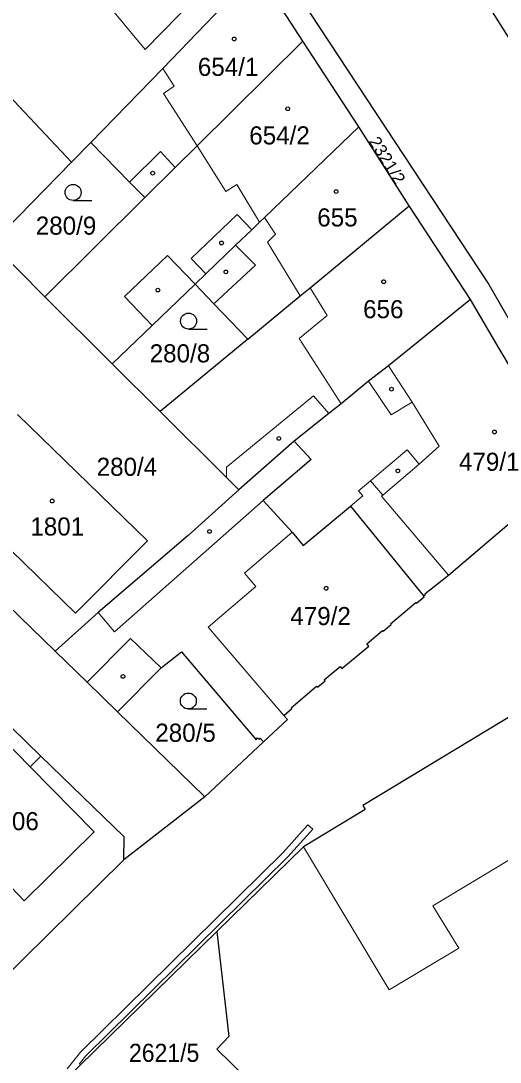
# Model space of a CAD drawing. Extents: x -679733 to -673243, y -1075091 to -1066557.
# Drawn here: x -676064.9 to -676019.9, y -1072172.5 to -1072074.7 of the extents above; entities that cross this region are included whole.
import ezdxf

# ---------------------------------------------------------------- set-up
doc = ezdxf.new("R2010")
doc.units = 0
doc.header["$LTSCALE"] = 0.68
for name, color, linetype, lineweight in [('1', 7, 'Continuous', 25), ('13', 7, 'Continuous', 13), ('3', 7, 'Continuous', 25), ('4', 7, 'Continuous', 13), ('5', 7, 'Continuous', 25)]:
    doc.layers.add(name, color=color, linetype=linetype, lineweight=lineweight)
doc.layers.add('2', color=7, linetype='Continuous')

msp = doc.modelspace()

# ---------------------------------------------------------------- linework, layer by layer
at = {"layer": '1'}
for p, q in [((-676038.41, -1072076.58), (-676042.73, -1072069.92)), ((-676033.17, -1072084.65), (-676038.41, -1072076.58)), ((-676022.66, -1072100.85), (-676028.42, -1072092.05)), ((-676043.59, -1072104.59), (-676051.82, -1072111.39)), ((-676051.82, -1072111.39), (-676056.33, -1072106.9)), ((-676063.03, -1072143.78), (-676079.34, -1072127.98)), ((-676055.85, -1072139.6), (-676047.63, -1072147.58)), ((-676067.32, -1072165.41), (-676055.23, -1072153.53)), ((-676060.88, -1072174.31), (-676046.51, -1072160.26))]:
    msp.add_line(p, q, dxfattribs=at)
for points in [[(-676051.66, -1072055.61), (-676041.29, -1072068.57), (-676020.94, -1072099.46), (-676011.5, -1072115.85), (-676002.04, -1072130.35)], [(-676012.81, -1072086.13), (-676014.27, -1072083.86), (-676025.75, -1072065.64)], [(-676058.36, -1072086.12), (-676051.59, -1072079.17), (-676042.73, -1072069.92)], [(-676070.96, -1072076.48), (-676060.16, -1072087.97), (-676058.36, -1072086.12)], [(-676053.28, -1072091.29), (-676050.42, -1072088.45), (-676048.35, -1072086.43), (-676038.41, -1072076.58)], [(-676048.54, -1072099.42), (-676047.55, -1072098.46), (-676044.74, -1072095.76), (-676043.22, -1072094.3), (-676042.5, -1072093.61), (-676042.04, -1072093.17), (-676033.17, -1072084.65)], [(-676043.59, -1072104.59), (-676038.66, -1072100.52), (-676037.73, -1072099.75), (-676028.42, -1072092.05), (-676033.17, -1072084.65)], [(-676078.37, -1072084.88), (-676076.96, -1072086.29), (-676067.64, -1072095.61), (-676060.16, -1072087.97)], [(-676058.36, -1072086.12), (-676054.7, -1072089.85), (-676053.28, -1072091.29)], [(-676053.28, -1072091.29), (-676062.66, -1072100.6), (-676056.33, -1072106.9)], [(-676062.66, -1072100.6), (-676067.64, -1072095.61), (-676074.17, -1072103)], [(-676056.33, -1072106.9), (-676052.58, -1072103.3), (-676048.54, -1072099.42)], [(-676048.54, -1072099.42), (-676046.78, -1072101.26), (-676043.59, -1072104.59)], [(-676022.66, -1072100.85), (-676030.36, -1072107.08), (-676032.25, -1072108.52), (-676034.83, -1072110.68), (-676035.97, -1072111.58), (-676039.23, -1072114.17), (-676044.43, -1072118.76)], [(-676013.15, -1072116.89), (-676019.98, -1072105.48), (-676022.66, -1072100.85)], [(-676071.92, -1072118.56), (-676059.78, -1072130.34), (-676053.03, -1072123.54), (-676065.23, -1072111.67)], [(-676051.82, -1072111.39), (-676045.59, -1072117.6), (-676044.43, -1072118.76)], [(-676083.25, -1072112.89), (-676072.98, -1072122.98), (-676061.71, -1072133.91)], [(-676039.23, -1072114.17), (-676037.64, -1072115.91), (-676042.15, -1072119.75), (-676039.44, -1072122.74), (-676038.39, -1072123.98), (-676033.93, -1072120.27), (-676027.08, -1072128.72)], [(-676027.08, -1072128.72), (-676026.9, -1072128.59), (-676026.97, -1072128.51), (-676024.74, -1072126.76), (-676013.15, -1072116.89)], [(-676044.43, -1072118.76), (-676049.19, -1072123.03), (-676057.66, -1072130.28), (-676061.71, -1072133.91)], [(-676042.12, -1072142.42), (-676039.88, -1072140.32), (-676040.2, -1072139.94), (-676039.45, -1072139.31), (-676039.52, -1072139.22), (-676037.13, -1072137.21), (-676037.06, -1072137.3), (-676036.34, -1072136.7), (-676036.42, -1072136.61), (-676034.92, -1072135.35), (-676034.75, -1072135.55), (-676032.23, -1072133.43), (-676032.42, -1072133.21), (-676030.93, -1072131.95), (-676030.86, -1072132.03), (-676030.12, -1072131.41), (-676030.19, -1072131.33), (-676027.81, -1072129.33), (-676027.74, -1072129.41), (-676027.01, -1072128.8), (-676027.08, -1072128.72)], [(-676061.71, -1072133.91), (-676058.7, -1072136.83), (-676055.85, -1072139.6)], [(-676055.85, -1072139.6), (-676051.74, -1072135.47), (-676049.84, -1072133.98), (-676042.82, -1072142.23), (-676042.68, -1072142.05), (-676042.56, -1072142.19), (-676042.44, -1072142.08), (-676042.12, -1072142.42)], [(-676008.59, -1072134.94), (-676010.58, -1072135.65), (-676016.49, -1072139.09), (-676016.72, -1072138.71), (-676032.8, -1072148.4), (-676032.57, -1072148.78), (-676038.37, -1072152.3), (-676046.51, -1072160.26)], [(-676063.03, -1072143.78), (-676064.04, -1072144.78), (-676067.78, -1072140.98), (-676074.4, -1072147.33), (-676074.82, -1072147.74), (-676077.92, -1072144.7), (-676081.67, -1072148.38), (-676083.12, -1072149.8), (-676079.41, -1072153.38)], [(-676042.12, -1072142.42), (-676047.63, -1072147.58), (-676055.23, -1072153.53)], [(-676055.23, -1072153.53), (-676055.21, -1072151.35), (-676063.03, -1072143.78)], [(-676046.51, -1072160.26), (-676045.38, -1072170.12), (-676046.52, -1072171.3), (-676033.13, -1072184.36), (-676030.14, -1072187.59), (-676027.64, -1072190.88)]]:
    msp.add_lwpolyline(points, dxfattribs=at)
at = {"layer": '13'}
msp.add_lwpolyline([(-676059.45, -1072172.72), (-676058.81, -1072171.93), (-676039.84, -1072153.24), (-676037.47, -1072150.64), (-676037.94, -1072150.24), (-676040.26, -1072152.82), (-676059.32, -1072171.59), (-676060.56, -1072173.14)], dxfattribs=at)
at = {"layer": '3'}
for p, q in [((-676060.013, -1072091.55), (-676058.263, -1072091.55)), ((-676049.163, -1072103.64), (-676047.413, -1072103.64)), ((-676049.183, -1072139.34), (-676047.433, -1072139.34))]:
    msp.add_line(p, q, dxfattribs=at)
for centre in [(-676060.0129, -1072090.7998), (-676049.1629, -1072102.8898), (-676049.1829, -1072138.5898)]:
    msp.add_circle(centre, 0.75, dxfattribs=at)
at = {"layer": '4'}
for p, q in [((-676053.24, -1072077.38), (-676062.16, -1072066.56)), ((-676044.06, -1072067.96), (-676053.24, -1072077.38)), ((-676050.5, -1072080.82), (-676051.59, -1072079.17)), ((-676051.51, -1072081.49), (-676050.5, -1072080.82)), ((-676048.35, -1072086.43), (-676051.51, -1072081.49)), ((-676048.35, -1072086.43), (-676045.65, -1072090.71)), ((-676054.7, -1072089.85), (-676051.8, -1072086.95)), ((-676051.8, -1072086.95), (-676050.42, -1072088.45)), ((-676045.65, -1072090.71), (-676044.63, -1072090.07)), ((-676044.63, -1072090.07), (-676042.5, -1072093.61)), ((-676048.93, -1072097.02), (-676044.61, -1072092.86)), ((-676044.61, -1072092.86), (-676043.22, -1072094.3)), ((-676042.04, -1072093.17), (-676040.99, -1072094.72)), ((-676041.73, -1072095.46), (-676040.99, -1072094.72)), ((-676038.66, -1072100.52), (-676041.73, -1072095.46)), ((-676044.74, -1072095.76), (-676042.88, -1072097.62)), ((-676055.18, -1072100.59), (-676051.14, -1072096.72)), ((-676051.14, -1072096.72), (-676048.54, -1072099.42)), ((-676047.55, -1072098.46), (-676048.93, -1072097.02)), ((-676042.88, -1072097.62), (-676046.78, -1072101.26)), ((-676036.14, -1072102.37), (-676037.73, -1072099.75)), ((-676052.58, -1072103.3), (-676055.18, -1072100.59)), ((-676038.76, -1072104.54), (-676036.14, -1072102.37)), ((-676034.83, -1072110.68), (-676038.76, -1072104.54)), ((-676030.36, -1072107.08), (-676028.16, -1072110.52)), ((-676030.11, -1072111.69), (-676032.25, -1072108.52)), ((-676037.41, -1072109.9), (-676045.59, -1072116.61)), ((-676035.97, -1072111.58), (-676037.41, -1072109.9)), ((-676028.16, -1072110.52), (-676030.11, -1072111.69)), ((-676025.62, -1072114.65), (-676028.16, -1072110.52)), ((-676032.05, -1072117.91), (-676028.62, -1072114.99)), ((-676027.48, -1072116.32), (-676028.62, -1072114.99)), ((-676027.48, -1072116.32), (-676025.62, -1072114.65)), ((-676045.59, -1072116.61), (-676045.59, -1072117.6)), ((-676030.91, -1072119.24), (-676027.48, -1072116.32)), ((-676032.05, -1072117.91), (-676033.2, -1072118.83)), ((-676030.91, -1072119.24), (-676032.05, -1072117.91)), ((-676032.79, -1072119.31), (-676033.2, -1072118.83)), ((-676042.15, -1072119.75), (-676056.12, -1072132.1)), ((-676033.93, -1072120.27), (-676032.79, -1072119.31)), ((-676031.04, -1072119.35), (-676030.91, -1072119.24)), ((-676024.74, -1072126.76), (-676031.04, -1072119.35)), ((-676043.9, -1072126.57), (-676039.44, -1072122.74)), ((-676042.83, -1072127.82), (-676043.9, -1072126.57)), ((-676047.32, -1072131.65), (-676042.83, -1072127.82)), ((-676056.12, -1072132.1), (-676057.66, -1072130.28)), ((-676040.2, -1072139.94), (-676047.32, -1072131.65)), ((-676058.7, -1072136.83), (-676054.63, -1072132.71)), ((-676054.63, -1072132.71), (-676051.74, -1072135.47)), ((-676064.04, -1072144.78), (-676058.03, -1072150.89)), ((-676058.03, -1072150.89), (-676064.62, -1072157.36)), ((-676014.47, -1072150.75), (-676026.21, -1072157.85)), ((-676030.31, -1072165.73), (-676038.37, -1072152.3)), ((-676064.62, -1072157.36), (-676067.57, -1072154.26)), ((-676026.21, -1072157.85), (-676023.77, -1072161.83)), ((-676023.77, -1072161.83), (-676030.31, -1072165.73))]:
    msp.add_line(p, q, dxfattribs=at)
at = {"layer": '5'}
for centre in [(-676044.8668, -1072076.3792), (-676039.8468, -1072082.9392), (-676052.5368, -1072088.9892), (-676035.2968, -1072090.7192), (-676046.0568, -1072095.5492), (-676045.6568, -1072098.2692), (-676030.8268, -1072099.1892), (-676052.0468, -1072099.9792), (-676030.0968, -1072109.2892), (-676020.4168, -1072113.3092), (-676040.6768, -1072113.9192), (-676029.4868, -1072116.9692), (-676061.9768, -1072119.7992), (-676047.1868, -1072122.6592), (-676036.2368, -1072127.9992), (-676055.3268, -1072136.2792)]:
    msp.add_circle(centre, 0.175, dxfattribs=at)

# ---------------------------------------------------------------- texts
at = {"layer": '2'}
for s, p in [('654/1', (-676048.29, -1072079.85)), ('654/2', (-676043.46, -1072086.29)), ('655', (-676037.07, -1072093.999)), ('280/9', (-676063.52, -1072094.769)), ('656', (-676032.76, -1072102.62)), ('280/8', (-676052.82, -1072106.769)), ('280/4', (-676057.8, -1072117.43)), ('479/1', (-676023.75, -1072116.96)), ('1801', (-676064.03, -1072123.04)), ('479/2', (-676039.6, -1072131.46)), ('280/5', (-676052.29, -1072142.42)), ('1306', (-676068.29, -1072150.729))]:
    msp.add_text(s, height=1.7, dxfattribs=at).set_placement(p)
at = {"layer": '2', "width": 1.05}
msp.add_text('2321/2', height=1.14, rotation=302, dxfattribs=at).set_placement((-676032.273, -1072086.002))
at = {"layer": '2', "width": 0.95}
msp.add_text('2621/5', height=1.7, dxfattribs=at).set_placement((-676054.76, -1072172.499))

doc.saveas('drawing.dxf')
